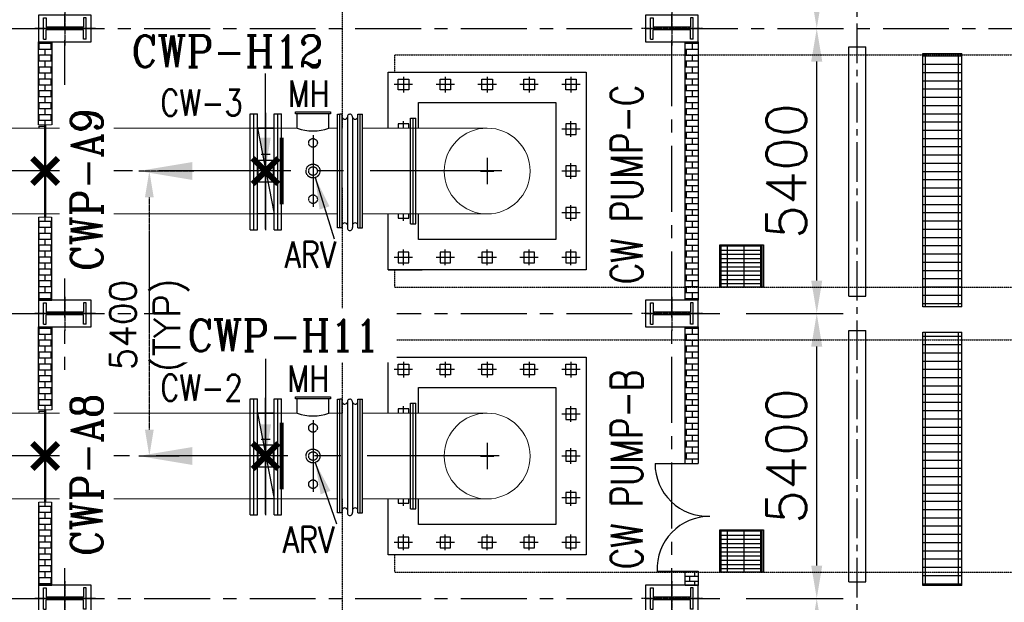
# Model space of a CAD drawing. Header units: inches. Extents: x -341304 to 31571016, y -692717 to 2132253.
# Tile 259 of 279: x 844852 to 863508, y -301156 to -290117. Entities that reach past the tile are written whole.
import ezdxf

# ---------------------------------------------------------------- set-up
doc = ezdxf.new("R2010")
doc.units = ezdxf.units.IN
doc.header["$MEASUREMENT"] = 0
for name, pattern in [('CENTER', [2, 1.25, -0.25, 0.25, -0.25]), ('CENTER2', [1.125, 0.75, -0.125, 0.125, -0.125]), ('HIDDEN', [0.375, 0.25, -0.125])]:
    doc.linetypes.add(name, pattern=pattern)
for name, color, linetype in [('0-CL', 8, 'CENTER'), ('0-CW SUPPLY', 4, 'Continuous'), ('3', 2, 'HIDDEN'), ('CEN', 1, 'CENTER'), ('CL', 8, 'CENTER'), ('CW PH Elevation', 8, 'Continuous'), ('CWPIPE', 3, 'CENTER'), ('EQP0', 3, 'Continuous'), ('PH Plan', 7, 'Continuous'), ('Sump Plan', 7, 'Continuous'), ('text', 3, 'Continuous')]:
    doc.layers.add(name, color=color, linetype=linetype)
doc.styles.add('ROMANC', font='ROMANC.SHX')
doc.styles.add('ROMANS', font='romans')
doc.dimstyles.new('DIMS-200', dxfattribs={"dimscale": 200, "dimtxt": 2.5, "dimasz": 2.5, "dimexe": 1, "dimexo": 1, "dimgap": 1, "dimtad": 1, "dimdec": 0, "dimzin": 0, "dimdsep": 46, "dimtxsty": 'ROMANS', "dimcen": 1, "dimclrd": 8, "dimclre": 8, "dimclrt": 3, "dimadec": 0, "dimazin": 0, "dimtfac": 1, "dimtdec": 0, "dimtix": 1, "dimtofl": 0, "dimtmove": 0, "dimatfit": 3, "dimfxl": 1, "dimtolj": 1, "dimtzin": 0, "dimarcsym": 0})
doc.dimstyles.new('User600', dxfattribs={"dimscale": 500, "dimtxt": 1.5, "dimasz": 1.25, "dimexe": 1, "dimexo": 1, "dimgap": 0.4, "dimtad": 1, "dimdec": 0, "dimzin": 0, "dimdsep": 46, "dimtxsty": 'ROMANS', "dimcen": 1, "dimclrd": 8, "dimclre": 8, "dimclrt": 3, "dimadec": 0, "dimazin": 0, "dimtfac": 1, "dimtdec": 0, "dimtix": 1, "dimtofl": 0, "dimtmove": 0, "dimatfit": 3, "dimfxl": 1, "dimtolj": 1, "dimtzin": 0, "dimarcsym": 0})
doc.dimstyles.new('User600Big', dxfattribs={"dimscale": 600, "dimtxt": 2.75, "dimasz": 1.25, "dimexe": 1, "dimexo": 1, "dimgap": 1.2, "dimtad": 1, "dimdec": 0, "dimzin": 0, "dimdsep": 46, "dimtxsty": 'ROMANS', "dimcen": 1, "dimclrd": 8, "dimclre": 8, "dimclrt": 3, "dimadec": 0, "dimazin": 0, "dimtfac": 1, "dimtdec": 0, "dimtix": 1, "dimtofl": 0, "dimtmove": 0, "dimatfit": 3, "dimfxl": 1, "dimtolj": 1, "dimtzin": 0, "dimarcsym": 0})
pattern_1 = [(0, (-1197983.35, -491.47), (0, 156.25), []), (90, (-1197983.35, -491.47), (-625, 4e-14), [])]

# ---------------------------------------------------------------- blocks, each defined once
blk = doc.blocks.new('*D285')
at = {"layer": '0-CL', "color": 8, "lineweight": -2, "transparency": 16777216}
for p, q in [((848151, -292984), (847108, -292984)), ((847308, -293484), (847308, -297884)), ((847872, -298384), (847108, -298384))]:
    blk.add_line(p, q, dxfattribs=at)
at = {"layer": '0-CL', "color": 8, "transparency": 16777216}
for points in [[(847225, -293484), (847392, -293484), (847308, -292984)], [(847225, -297884), (847392, -297884), (847308, -298384)]]:
    blk.add_solid(points, dxfattribs=at)
at = {"layer": 'Defpoints', "color": 0, "transparency": 16777216}
for p in [(848351, -292984), (847308, -298384), (848072, -298384)]:
    blk.add_point(p, dxfattribs=at)
at = {"layer": '0-CL', "color": 3, "transparency": 16777216, "insert": (847308, -295903), "char_height": 500, "attachment_point": 5, "rotation": 90, "style": 'ROMANS'}
blk.add_mtext('\\A1;5400\\P(TYP)', dxfattribs=at)
blk = doc.blocks.new('CW PUMP H COLU')
at = {"color": 254}
for p, q in [((-2122704, -102753), (-2122704, -102350)), ((-2122704, -102350), (-2122653, -102350)), ((-2122653, -102350), (-2122653, -102526)), ((-2121895, -102350), (-2121946, -102350)), ((-2121946, -102350), (-2121946, -102526)), ((-2121895, -102753), (-2121895, -102350)), ((-2122653, -102526), (-2121946, -102526)), ((-2122653, -102753), (-2122653, -102577)), ((-2122653, -102577), (-2121946, -102577)), ((-2121946, -102753), (-2121946, -102577)), ((-2122704, -102753), (-2122653, -102753)), ((-2121895, -102753), (-2121946, -102753))]:
    blk.add_line(p, q, dxfattribs=at)
blk.add_lwpolyline([(-2121799, -102802), (-2122799, -102802), (-2122799, -102302), (-2121799, -102302)], close=True, dxfattribs=at)
at = {"layer": 'CL'}
for p, q in [((-2122299, -102221), (-2122299, -102883)), ((-2122878, -102552), (-2121721, -102552))]:
    blk.add_line(p, q, dxfattribs=at)
blk = doc.blocks.new('Comm CWPH')
at = {"layer": 'PH Plan'}
h = blk.add_hatch(dxfattribs=at)
h.set_pattern_fill('BRICK', color=254, scale=450, style=0)
h.set_pattern_definition([(0, (1181372.89, 71351.97), (0, 112.5), []), (90, (1181372.9, 71351.97), (-225, 1e-14), [112.5, -112.5]), (90, (1181485.4, 71351.97), (-225, 1e-14), [-112.5, 112.5])])
h.paths.add_polyline_path([(-657967, -30188), (-657967, -30126), (-657842, -30126), (-657842, -28551), (-658092, -28551), (-658092, -30188)])
h.paths.add_polyline_path([(-657967, -31875), (-657967, -31876), (-658092, -31876), (-658092, -33451), (-657842, -33451), (-657842, -31876)])
h = blk.add_hatch(dxfattribs=at)
h.set_pattern_fill('BRICK', color=254, scale=450, style=0)
h.set_pattern_definition([(0, (1181372.89, 60551.36), (0, 112.5), []), (90, (1181372.9, 60551.36), (-225, 1e-14), [112.5, -112.5]), (90, (1181485.4, 60551.36), (-225, 1e-14), [-112.5, 112.5])])
h.paths.add_polyline_path([(-645592, -33952), (-645842, -33952), (-645842, -36543), (-645592, -36543)])
h.paths.add_polyline_path([(-645842, -33202), (-645592, -33202), (-645592, -28551), (-645842, -28551)])
h.paths.add_polyline_path([(-645592, -33202), (-645842, -33202), (-645842, -33451), (-645592, -33451)])
h = blk.add_hatch(dxfattribs=at)
h.set_pattern_fill('GRATE', color=254, scale=5000, style=0)
h.set_pattern_definition(pattern_1)
h.paths.add_polyline_path([(-641339, -28775), (-640599, -28775), (-640599, -33575), (-641339, -33575)])
h = blk.add_hatch(dxfattribs=at)
h.set_pattern_fill('BRICK', color=254, scale=450, style=0)
h.set_pattern_definition([(0, (1181372.89, 65951.97), (0, 112.5), []), (90, (1181372.9, 65951.97), (-225, 1e-14), [112.5, -112.5]), (90, (1181485.4, 65951.97), (-225, 1e-14), [-112.5, 112.5])])
h.paths.add_polyline_path([(-657967, -35588), (-657967, -35526), (-657842, -35526), (-657842, -33951), (-658092, -33951), (-658092, -35588)])
h.paths.add_polyline_path([(-657967, -37275), (-657967, -37276), (-658092, -37276), (-658092, -38851), (-657842, -38851), (-657842, -37276)])
h = blk.add_hatch(dxfattribs=at)
h.set_pattern_fill('GRATE', color=254, scale=5000, style=0)
h.set_pattern_definition(pattern_1)
h.paths.add_polyline_path([(-641339, -34054), (-640599, -34054), (-640599, -38854), (-641339, -38854)])
at = {"color": 8, "linetype": 'CENTER2', "ltscale": 1000}
blk.add_line((-642579, -44706), (-642579, 108), dxfattribs=at)
at = {"layer": 'EQP0'}
for points, const_width in [([(-657842, -30126), (-658092, -30126)], 15), ([(-657967, -30126), (-657967, -31876)], 50), ([(-657842, -31876), (-658092, -31876)], 15), ([(-657842, -35526), (-658092, -35526)], 15), ([(-657967, -35526), (-657967, -37276)], 50), ([(-657842, -37276), (-658092, -37276)], 15)]:
    blk.add_lwpolyline(points, dxfattribs=dict(at, const_width=const_width))
at = {"layer": 'PH Plan', "color": 254, "linetype": 'CENTER', "ltscale": 1000}
for p, q in [((-657592, -47774), (-657592, 10496)), ((-646092, -47774), (-646092, 10496)), ((-658092, -28301), (-638842, -28301)), ((-658092, -33701), (-645183, -33701)), ((-658092, -39101), (-645183, -39101))]:
    blk.add_line(p, q, dxfattribs=at)
at = {"layer": 'PH Plan', "color": 254}
for p, q in [((-642737, -33372), (-642737, -28645)), ((-642737, -28645), (-642420, -28645)), ((-642420, -33372), (-642420, -28645)), ((-641340, -33575), (-641340, -28775)), ((-641340, -28775), (-640599, -28775)), ((-640599, -33575), (-640599, -28775)), ((-645187, -32419), (-644387, -32419)), ((-645158, -32402), (-644358, -32402)), ((-645158, -33202), (-645158, -32402)), ((-645040, -33202), (-645040, -32402)), ((-644723, -33202), (-644723, -32402)), ((-644405, -33202), (-644405, -32402)), ((-644358, -32402), (-644358, -33202)), ((-645187, -32498), (-644387, -32498)), ((-645187, -32577), (-644387, -32577)), ((-645187, -32657), (-644387, -32657)), ((-645187, -32736), (-644387, -32736)), ((-645187, -32815), (-644387, -32815)), ((-645187, -32895), (-644387, -32895)), ((-645187, -32974), (-644387, -32974)), ((-645187, -33054), (-644387, -33054)), ((-645187, -33133), (-644387, -33133)), ((-644358, -33202), (-645158, -33202)), ((-642737, -33372), (-642420, -33372)), ((-640599, -33575), (-641340, -33575)), ((-642737, -34022), (-642420, -34022)), ((-642737, -38784), (-642737, -34022)), ((-642420, -38784), (-642420, -34022)), ((-641340, -38854), (-641340, -34054)), ((-641340, -34054), (-640599, -34054)), ((-640599, -38854), (-640599, -34054)), ((-645187, -37819), (-644387, -37819)), ((-645040, -38602), (-645040, -37802)), ((-644723, -38602), (-644723, -37802)), ((-644405, -38602), (-644405, -37802)), ((-645187, -37898), (-644387, -37898)), ((-645187, -37977), (-644387, -37977)), ((-645187, -38057), (-644387, -38057)), ((-645187, -38136), (-644387, -38136)), ((-645187, -38215), (-644387, -38215)), ((-645187, -38295), (-644387, -38295)), ((-645187, -38374), (-644387, -38374)), ((-646375, -38581), (-645592, -38581)), ((-645842, -38581), (-645592, -38581)), ((-645659, -38676), (-645659, -38581)), ((-645187, -38454), (-644387, -38454)), ((-645187, -38533), (-644387, -38533)), ((-645842, -38676), (-645592, -38676)), ((-645754, -38771), (-645754, -38676)), ((-642737, -38784), (-642420, -38784)), ((-640599, -38854), (-641340, -38854))]:
    blk.add_line(p, q, dxfattribs=at)
at = {"layer": 'PH Plan'}
for p, q in [((-646412, -36543), (-645592, -36543)), ((-645842, -38771), (-645592, -38771)), ((-645659, -38852), (-645659, -38771))]:
    blk.add_line(p, q, dxfattribs=at)
at = {"layer": 'PH Plan', "color": 254}
for points in [[(-658092, -30126), (-658092, -28551), (-657842, -28551), (-657842, -30126)], [(-658092, -31876), (-658092, -33451), (-657842, -33451), (-657842, -31876)], [(-658092, -35526), (-658092, -33951), (-657842, -33951), (-657842, -35526)], [(-645842, -36543), (-645842, -33951), (-645592, -33951), (-645592, -36543)], [(-658092, -37276), (-658092, -38851), (-657842, -38851), (-657842, -37276)], [(-645592, -38581), (-645592, -38852), (-645842, -38852), (-645842, -38581)]]:
    blk.add_lwpolyline(points, dxfattribs=at)
for points in [[(-645842, -28551), (-645592, -28551), (-645592, -33451), (-645842, -33451)], [(-645187, -32402), (-644387, -32402), (-644387, -33202), (-645187, -33202)], [(-645187, -37802), (-644387, -37802), (-644387, -38602), (-645187, -38602)], [(-645158, -37802), (-644358, -37802), (-644358, -38602), (-645158, -38602)]]:
    blk.add_lwpolyline(points, close=True, dxfattribs=at)
for centre, start, end in [((-645411, -36543), 180.0268, 272.083), ((-645374, -38545), 90.0268, 182.083)]:
    blk.add_arc(centre, 1001, start, end, dxfattribs=at)
at = {"color": 1, "extrusion": (0, 0, -1), "zscale": -1}
for p in [(2779892, 74251), (2768392, 74251), (2779892, 68851), (2768392, 68851), (2779892, 63451), (2768392, 63451)]:
    blk.add_blockref('CW PUMP H COLU', p, dxfattribs=at)
blk = doc.blocks.new('*D218')
at = {"color": 8, "lineweight": -2, "transparency": 16777216}
for p, q in [((858618, -301084), (860454, -301084)), ((859954, -306359), (859954, -301709)), ((858618, -306984), (860454, -306984))]:
    blk.add_line(p, q, dxfattribs=at)
at = {"color": 8, "transparency": 16777216}
for points in [[(859849, -301709), (860058, -301709), (859954, -301084)], [(859849, -306359), (860058, -306359), (859954, -306984)]]:
    blk.add_solid(points, dxfattribs=at)
at = {"layer": 'Defpoints', "color": 0, "transparency": 16777216}
for p in [(858118, -301084), (859954, -301084), (858118, -306984)]:
    blk.add_point(p, dxfattribs=at)
at = {"color": 3, "transparency": 16777216, "insert": (859379, -304034), "char_height": 750, "attachment_point": 5, "rotation": 90, "style": 'ROMANS'}
blk.add_mtext('\\A1;5900', dxfattribs=at)
blk = doc.blocks.new('*D219')
at = {"color": 8, "lineweight": -2, "transparency": 16777216}
for p, q in [((858618, -295684), (860454, -295684)), ((859954, -300459), (859954, -296309)), ((858618, -301084), (860454, -301084))]:
    blk.add_line(p, q, dxfattribs=at)
at = {"color": 8, "transparency": 16777216}
for points in [[(859849, -296309), (860058, -296309), (859954, -295684)], [(859849, -300459), (860058, -300459), (859954, -301084)]]:
    blk.add_solid(points, dxfattribs=at)
at = {"layer": 'Defpoints', "color": 0, "transparency": 16777216}
for p in [(858118, -295684), (859954, -295684), (858118, -301084)]:
    blk.add_point(p, dxfattribs=at)
at = {"color": 3, "transparency": 16777216, "insert": (859379, -298384), "char_height": 750, "attachment_point": 5, "rotation": 90, "style": 'ROMANS'}
blk.add_mtext('\\A1;5400', dxfattribs=at)
blk = doc.blocks.new('*D220')
at = {"color": 8, "lineweight": -2, "transparency": 16777216}
for p, q in [((859954, -295059), (859954, -290909)), ((858618, -295684), (860454, -295684))]:
    blk.add_line(p, q, dxfattribs=at)
at = {"color": 8, "transparency": 16777216}
for points in [[(859849, -290909), (860058, -290909), (859954, -290284)], [(859849, -295059), (860058, -295059), (859954, -295684)]]:
    blk.add_solid(points, dxfattribs=at)
at = {"layer": 'Defpoints', "color": 0, "transparency": 16777216}
for p in [(859954, -290284), (859954, -290284), (858118, -295684)]:
    blk.add_point(p, dxfattribs=at)
at = {"color": 3, "transparency": 16777216, "insert": (859379, -292984), "char_height": 750, "attachment_point": 5, "rotation": 90, "style": 'ROMANS'}
blk.add_mtext('\\A1;5400', dxfattribs=at)
blk = doc.blocks.new('*D221')
at = {"color": 8, "lineweight": -2, "transparency": 16777216}
for p, q in [((858618, -284884), (860454, -284884)), ((859954, -289659), (859954, -285509))]:
    blk.add_line(p, q, dxfattribs=at)
at = {"color": 8, "transparency": 16777216}
for points in [[(859849, -285509), (860058, -285509), (859954, -284884)], [(859849, -289659), (860058, -289659), (859954, -290284)]]:
    blk.add_solid(points, dxfattribs=at)
at = {"layer": 'Defpoints', "color": 0, "transparency": 16777216}
for p in [(858118, -284884), (859954, -284884), (859954, -290284)]:
    blk.add_point(p, dxfattribs=at)
at = {"color": 3, "transparency": 16777216, "insert": (859379, -287584), "char_height": 750, "attachment_point": 5, "rotation": 90, "style": 'ROMANS'}
blk.add_mtext('\\A1;5400', dxfattribs=at)
blk = doc.blocks.new('CWHU34')
at = {"layer": '3'}
for p, q in [((-611877, -26413), (-611877, -30186)), ((-610877, -28800), (-598648, -28800)), ((-610877, -29125), (-610877, -28800)), ((-611877, -31304), (-611877, -35586)), ((-610877, -33200), (-610877, -32875)), ((-610877, -33200), (-598648, -33200)), ((-610877, -34200), (-598648, -34200)), ((-610877, -34525), (-610877, -34200)), ((-611877, -37214), (-611877, -40987)), ((-610877, -38600), (-610877, -38275)), ((-610877, -38600), (-598648, -38600))]:
    blk.add_line(p, q, dxfattribs=at)
blk = doc.blocks.new('A$C38D84FB9')
at = {"layer": 'CWPIPE', "color": 1, "ltscale": 1000, "const_width": 75}
for points in [[(0, 0), (-162, 162)], [(0, 0), (162, 162)], [(0, 0), (-162, -162)], [(0, 0), (162, -162)]]:
    blk.add_lwpolyline(points, dxfattribs=at)

msp = doc.modelspace()

# ---------------------------------------------------------------- linework, layer by layer
at = {"color": 7}
for p, q in [((844542.1, -290283.5), (845209.4, -290283.5)), ((844542.1, -295683.5), (845209.4, -295683.5)), ((844542.1, -301083.5), (845209.4, -301083.5))]:
    msp.add_line(p, q, dxfattribs=at)
at = {"color": 20}
for p, q in [((852121.9, -291197.4), (852121.9, -291494.6)), ((852915.6, -291197.4), (852915.6, -291494.6)), ((853709.4, -291197.4), (853709.4, -291494.6)), ((854503.1, -291197.4), (854503.1, -291494.6)), ((855296.9, -291197.4), (855296.9, -291494.6)), ((852296.2, -291346), (851947.5, -291346)), ((853090, -291346), (852741.3, -291346)), ((853883.7, -291346), (853535, -291346)), ((854677.5, -291346), (854328.8, -291346)), ((855471.2, -291346), (855122.5, -291346)), ((852121.9, -292171.1), (852121.9, -292041.8)), ((855296.9, -292339), (855296.9, -292041.8)), ((855471.2, -292190.4), (855122.5, -292190.4)), ((855296.9, -293132.7), (855296.9, -292835.5)), ((855471.2, -292984.1), (855122.5, -292984.1)), ((855296.9, -293926.5), (855296.9, -293629.3)), ((852121.9, -293926.5), (852121.9, -293797.1)), ((855471.2, -293777.9), (855122.5, -293777.9)), ((852121.9, -294770.9), (852121.9, -294473.7)), ((852915.6, -294770.9), (852915.6, -294473.7)), ((853709.4, -294770.9), (853709.4, -294473.7)), ((854503.1, -294770.9), (854503.1, -294473.7)), ((855296.9, -294770.9), (855296.9, -294473.7)), ((852296.2, -294622.3), (851947.5, -294622.3)), ((853090, -294622.3), (852741.3, -294622.3)), ((853883.7, -294622.3), (853535, -294622.3)), ((854677.5, -294622.3), (854328.8, -294622.3)), ((855471.2, -294622.3), (855122.5, -294622.3)), ((852121.9, -296597.4), (852121.9, -296894.6)), ((852915.6, -296597.4), (852915.6, -296894.6)), ((853709.4, -296597.4), (853709.4, -296894.6)), ((854503.1, -296597.4), (854503.1, -296894.6)), ((855296.9, -296597.4), (855296.9, -296894.6)), ((852296.2, -296746), (851947.5, -296746)), ((853090, -296746), (852741.3, -296746)), ((853883.7, -296746), (853535, -296746)), ((854677.5, -296746), (854328.8, -296746)), ((855471.2, -296746), (855122.5, -296746)), ((852121.9, -297571.1), (852121.9, -297441.8)), ((855296.9, -297739), (855296.9, -297441.8)), ((855471.2, -297590.4), (855122.5, -297590.4)), ((855296.9, -298532.7), (855296.9, -298235.5)), ((855471.2, -298384.1), (855122.5, -298384.1)), ((855296.9, -299326.5), (855296.9, -299029.3)), ((852121.9, -299326.5), (852121.9, -299197.1)), ((855471.2, -299177.9), (855122.5, -299177.9)), ((852121.9, -300170.9), (852121.9, -299873.7)), ((852915.6, -300170.9), (852915.6, -299873.7)), ((853709.4, -300170.9), (853709.4, -299873.7)), ((854503.1, -300170.9), (854503.1, -299873.7)), ((855296.9, -300170.9), (855296.9, -299873.7)), ((852296.2, -300022.3), (851947.5, -300022.3)), ((853090, -300022.3), (852741.3, -300022.3)), ((853883.7, -300022.3), (853535, -300022.3)), ((854677.5, -300022.3), (854328.8, -300022.3)), ((855471.2, -300022.3), (855122.5, -300022.3))]:
    msp.add_line(p, q, dxfattribs=at)
for p, q in [((849509.4, -291882.6), (849509.4, -294105.7)), ((851834.4, -294859.1), (851834.4, -294371.9)), ((851834.4, -294859.1), (852477.9, -294859.1)), ((849509.4, -297282.6), (849509.4, -299505.7))]:
    msp.add_line(p, q)
at = {"color": 3}
for points in [[(851834.4, -292171.1), (851834.4, -291109.1), (855584.4, -291109.1), (855584.4, -294859.1), (851834.4, -294859.1), (851834.4, -293797.1)], [(852409.4, -292171.1), (852409.4, -291684.1), (855009.4, -291684.1), (855009.4, -294284.1), (852409.4, -294284.1), (852409.4, -293797.1)], [(851834.4, -297571.1), (851834.4, -296509.1), (855584.4, -296509.1), (855584.4, -300259.1), (851834.4, -300259.1), (851834.4, -299197.1)], [(852409.4, -297571.1), (852409.4, -297084.1), (855009.4, -297084.1), (855009.4, -299684.1), (852409.4, -299684.1), (852409.4, -299197.1)]]:
    msp.add_lwpolyline(points, dxfattribs=at)
at = {"color": 20}
for points in [[(852221.9, -291446), (852021.9, -291446), (852021.9, -291246), (852221.9, -291246)], [(853015.6, -291446), (852815.6, -291446), (852815.6, -291246), (853015.6, -291246)], [(853809.4, -291446), (853609.4, -291446), (853609.4, -291246), (853809.4, -291246)], [(854603.1, -291446), (854403.1, -291446), (854403.1, -291246), (854603.1, -291246)], [(855396.9, -291446), (855196.9, -291446), (855196.9, -291246), (855396.9, -291246)], [(855396.9, -292090.4), (855196.9, -292090.4), (855196.9, -292290.4), (855396.9, -292290.4)], [(855396.9, -292884.1), (855196.9, -292884.1), (855196.9, -293084.1), (855396.9, -293084.1)], [(855396.9, -293677.9), (855196.9, -293677.9), (855196.9, -293877.9), (855396.9, -293877.9)], [(852221.9, -294522.3), (852021.9, -294522.3), (852021.9, -294722.3), (852221.9, -294722.3)], [(853015.6, -294522.3), (852815.6, -294522.3), (852815.6, -294722.3), (853015.6, -294722.3)], [(853809.4, -294522.3), (853609.4, -294522.3), (853609.4, -294722.3), (853809.4, -294722.3)], [(854603.1, -294522.3), (854403.1, -294522.3), (854403.1, -294722.3), (854603.1, -294722.3)], [(855396.9, -294522.3), (855196.9, -294522.3), (855196.9, -294722.3), (855396.9, -294722.3)], [(852221.9, -296846), (852021.9, -296846), (852021.9, -296646), (852221.9, -296646)], [(853015.6, -296846), (852815.6, -296846), (852815.6, -296646), (853015.6, -296646)], [(853809.4, -296846), (853609.4, -296846), (853609.4, -296646), (853809.4, -296646)], [(854603.1, -296846), (854403.1, -296846), (854403.1, -296646), (854603.1, -296646)], [(855396.9, -296846), (855196.9, -296846), (855196.9, -296646), (855396.9, -296646)], [(855396.9, -297490.4), (855196.9, -297490.4), (855196.9, -297690.4), (855396.9, -297690.4)], [(855396.9, -298284.1), (855196.9, -298284.1), (855196.9, -298484.1), (855396.9, -298484.1)], [(855396.9, -299077.9), (855196.9, -299077.9), (855196.9, -299277.9), (855396.9, -299277.9)], [(852221.9, -299922.3), (852021.9, -299922.3), (852021.9, -300122.3), (852221.9, -300122.3)], [(853015.6, -299922.3), (852815.6, -299922.3), (852815.6, -300122.3), (853015.6, -300122.3)], [(853809.4, -299922.3), (853609.4, -299922.3), (853609.4, -300122.3), (853809.4, -300122.3)], [(854603.1, -299922.3), (854403.1, -299922.3), (854403.1, -300122.3), (854603.1, -300122.3)], [(855396.9, -299922.3), (855196.9, -299922.3), (855196.9, -300122.3), (855396.9, -300122.3)]]:
    msp.add_lwpolyline(points, close=True, dxfattribs=at)
for points in [[(852221.9, -292171.1), (852221.9, -292090.4), (852021.9, -292090.4), (852021.9, -292171.1)], [(852021.9, -293797.1), (852021.9, -293877.9), (852221.9, -293877.9), (852221.9, -293797.1)], [(852221.9, -297571.1), (852221.9, -297490.4), (852021.9, -297490.4), (852021.9, -297571.1)], [(852021.9, -299197.1), (852021.9, -299277.9), (852221.9, -299277.9), (852221.9, -299197.1)]]:
    msp.add_lwpolyline(points, dxfattribs=at)
at = {"color": 20, "const_width": 75}
for points in [[(849814.3, -292352.1), (849814.3, -293616.2)], [(849814.3, -297752.1), (849814.3, -299016.2)]]:
    msp.add_lwpolyline(points, dxfattribs=at)
at = {"layer": '0-CL', "lineweight": -3, "ltscale": 2000}
for p, q in [((849509.4, -294085.6), (849509.4, -291882.6)), ((850409.4, -292304.1), (850409.4, -293664.2)), ((853989.4, -292983.5), (841436, -292983.5)), ((849509.4, -299485.6), (849509.4, -297282.6)), ((850409.4, -297704.1), (850409.4, -299064.2)), ((853934.6, -298383.5), (841709.4, -298383.5))]:
    msp.add_line(p, q, dxfattribs=at)
at = {"layer": '0-CW SUPPLY', "color": 4, "linetype": 'Continuous', "lineweight": 9, "ltscale": 2500}
for p, q in [((850109.4, -292170.9), (841709.4, -292170.5)), ((850872.4, -292171), (850709.4, -292171)), ((853709.5, -292171.1), (851346.4, -292171)), ((850872.4, -293796.5), (841709.4, -293796.5)), ((853677.8, -293796.5), (851346.4, -293796.5)), ((850109.4, -297570.5), (841709.4, -297570.5)), ((850872.4, -297570.5), (850709.4, -297570.5)), ((853709.4, -297570.5), (851346.4, -297570.5)), ((850872.4, -299196.5), (841709.4, -299196.5)), ((853677.8, -299196.5), (851346.4, -299196.5))]:
    msp.add_line(p, q, dxfattribs=at)
for points in [[(848125, -293153.5), (848125, -292813.5), (847105, -292983.5)], [(848125, -298553.5), (848125, -298213.5), (847105, -298383.5)]]:
    msp.add_solid(points, dxfattribs=at)
at = {"layer": 'CEN', "color": 20}
for centre, radius in [((850409.4, -292450.9), 82.2), ((850409.4, -292984.1), 132.2), ((850409.4, -292984.1), 82.2), ((850409.4, -293517.3), 82.2), ((850409.4, -297850.9), 82.2), ((850409.4, -298384.1), 132.2), ((850409.4, -298384.1), 82.2), ((850409.4, -298917.3), 82.2)]:
    msp.add_circle(centre, radius, dxfattribs=at)
at = {"layer": 'CW PH Elevation', "color": 20}
for p, q in [((849217.3, -294101), (849217.3, -291898)), ((849217.3, -294101), (849217.3, -291898)), ((849217.3, -291898), (849357.3, -291898)), ((849287.3, -294101), (849287.3, -291898)), ((849287.3, -294101), (849287.3, -291898)), ((849357.3, -294101), (849357.3, -291898)), ((849357.3, -294101), (849357.3, -291898)), ((849674.3, -294101), (849674.3, -291898)), ((849674.3, -291898), (849814.3, -291898)), ((849744.1, -294101), (849744.1, -291898)), ((849814.3, -294101), (849814.3, -291898)), ((849814.3, -294101), (849814.3, -291898)), ((849814.3, -292186), (849814.3, -291904.8)), ((850109.4, -292171.1), (850109.4, -291900.2)), ((850709.4, -292171.1), (850709.4, -291900.2)), ((850872.4, -294060.2), (850872.4, -291908.1)), ((850872.4, -294060.2), (850872.4, -291908.1)), ((850872.4, -291908.1), (850917.4, -291908.1)), ((850917.4, -294060.2), (850917.4, -291908.1)), ((850917.4, -294060.2), (850917.4, -291908.1)), ((850959.4, -291908.1), (850917.4, -291908.1)), ((850959.4, -294060.2), (850959.4, -291908.1)), ((850959.4, -294060.2), (850959.4, -291908.1)), ((851259.4, -294060.2), (851259.4, -291908.1)), ((851259.4, -291908.1), (851301.4, -291908.1)), ((851259.4, -294060.2), (851259.4, -291908.1)), ((851259.4, -291908.1), (851301.4, -291908.1)), ((851301.4, -294060.2), (851301.4, -291908.1)), ((851301.4, -294060.2), (851301.4, -291908.1)), ((851301.4, -291908.1), (851346.4, -291908.1)), ((851346.4, -294060.2), (851346.4, -291908.1)), ((851346.4, -294060.2), (851346.4, -291908.1)), ((851060.8, -291964.5), (851060.8, -294054.4)), ((851060.8, -291964.5), (851060.8, -294054.4)), ((851158.2, -291963.3), (851158.2, -294053.4)), ((851158.2, -291963.3), (851158.2, -294053.4)), ((852259.4, -293984.1), (852259.4, -291984.1)), ((852259.4, -291984.1), (852359.4, -291984.1)), ((852259.4, -293984.1), (852259.4, -291984.1)), ((852259.4, -291984.1), (852359.4, -291984.1)), ((852309.4, -293984.1), (852309.4, -291984.1)), ((852309.4, -293984.1), (852309.4, -291984.1)), ((852359.4, -293984.1), (852359.4, -291984.1)), ((852359.4, -293984.1), (852359.4, -291984.1)), ((849674.3, -292170.6), (849357.3, -292170.6)), ((849357.3, -292170.6), (849674.3, -293797.6)), ((849674.3, -292170.6), (849357.3, -292170.6)), ((849357.3, -292170.6), (849674.3, -292170.6)), ((849428.8, -292665.8), (849511.8, -292665.8)), ((849428.8, -292665.8), (849511.8, -292665.8)), ((849511.8, -292665.8), (849594.8, -292665.8)), ((849511.8, -292781.5), (849511.8, -292665.8)), ((849509.4, -292804.9), (849509.4, -293161.4)), ((849674.3, -293797.6), (849357.3, -293797.6)), ((852259.4, -293984.1), (852359.4, -293984.1)), ((852259.4, -293984.1), (852359.4, -293984.1)), ((849217.3, -294101), (849357.3, -294101)), ((849217.3, -294101), (849357.3, -294101)), ((849674.3, -294101), (849814.3, -294101)), ((850917.4, -294060.2), (850872.4, -294060.2)), ((850959.4, -294060.2), (850917.4, -294060.2)), ((851259.4, -294060.2), (851301.4, -294060.2)), ((851259.4, -294060.2), (851301.4, -294060.2)), ((851301.4, -294060.2), (851343.4, -294060.2)), ((851301.4, -294060.2), (851346.4, -294060.2)), ((849217.3, -299501), (849217.3, -297298)), ((849217.3, -299501), (849217.3, -297298)), ((849217.3, -297298), (849357.3, -297298)), ((849287.3, -299501), (849287.3, -297298)), ((849287.3, -299501), (849287.3, -297298)), ((849357.3, -299501), (849357.3, -297298)), ((849357.3, -299501), (849357.3, -297298)), ((849674.3, -299501), (849674.3, -297298)), ((849674.3, -297298), (849814.3, -297298)), ((849744.1, -299501), (849744.1, -297298)), ((849814.3, -299501), (849814.3, -297298)), ((849814.3, -299501), (849814.3, -297298)), ((849814.3, -297586), (849814.3, -297304.8)), ((850109.4, -297571.1), (850109.4, -297300.2)), ((850709.4, -297571.1), (850709.4, -297300.2)), ((850872.4, -299460.2), (850872.4, -297308.1)), ((850872.4, -299460.2), (850872.4, -297308.1)), ((850872.4, -297308.1), (850917.4, -297308.1)), ((850917.4, -299460.2), (850917.4, -297308.1)), ((850917.4, -299460.2), (850917.4, -297308.1)), ((850959.4, -297308.1), (850917.4, -297308.1)), ((850959.4, -299460.2), (850959.4, -297308.1)), ((850959.4, -299460.2), (850959.4, -297308.1)), ((851060.8, -297364.5), (851060.8, -299454.4)), ((851060.8, -297364.5), (851060.8, -299454.4)), ((851158.2, -297363.3), (851158.2, -299453.4)), ((851158.2, -297363.3), (851158.2, -299453.4)), ((851259.4, -299460.2), (851259.4, -297308.1)), ((851259.4, -297308.1), (851301.4, -297308.1)), ((851259.4, -299460.2), (851259.4, -297308.1)), ((851259.4, -297308.1), (851301.4, -297308.1)), ((851301.4, -299460.2), (851301.4, -297308.1)), ((851301.4, -299460.2), (851301.4, -297308.1)), ((851301.4, -297308.1), (851346.4, -297308.1)), ((851346.4, -299460.2), (851346.4, -297308.1)), ((851346.4, -299460.2), (851346.4, -297308.1)), ((852259.4, -299384.1), (852259.4, -297384.1)), ((852259.4, -297384.1), (852359.4, -297384.1)), ((852259.4, -299384.1), (852259.4, -297384.1)), ((852259.4, -297384.1), (852359.4, -297384.1)), ((852309.4, -299384.1), (852309.4, -297384.1)), ((852309.4, -299384.1), (852309.4, -297384.1)), ((852359.4, -299384.1), (852359.4, -297384.1)), ((852359.4, -299384.1), (852359.4, -297384.1)), ((849674.3, -297570.6), (849357.3, -297570.6)), ((849357.3, -297570.6), (849674.3, -299197.6)), ((849674.3, -297570.6), (849357.3, -297570.6)), ((849357.3, -297570.6), (849674.3, -297570.6)), ((849428.8, -298065.8), (849511.8, -298065.8)), ((849428.8, -298065.8), (849511.8, -298065.8)), ((849511.8, -298065.8), (849594.8, -298065.8)), ((849511.8, -298181.5), (849511.8, -298065.8)), ((849509.4, -298204.9), (849509.4, -298561.4)), ((849674.3, -299197.6), (849357.3, -299197.6)), ((852259.4, -299384.1), (852359.4, -299384.1)), ((852259.4, -299384.1), (852359.4, -299384.1)), ((849217.3, -299501), (849357.3, -299501)), ((849217.3, -299501), (849357.3, -299501)), ((849674.3, -299501), (849814.3, -299501)), ((850917.4, -299460.2), (850872.4, -299460.2)), ((850959.4, -299460.2), (850917.4, -299460.2)), ((851259.4, -299460.2), (851301.4, -299460.2)), ((851259.4, -299460.2), (851301.4, -299460.2)), ((851301.4, -299460.2), (851343.4, -299460.2)), ((851301.4, -299460.2), (851346.4, -299460.2))]:
    msp.add_line(p, q, dxfattribs=at)
for points in [[(850742.1, -291900.2), (850076.7, -291900.2), (850076.7, -291862.8), (850742.1, -291862.8)], [(850742.1, -297300.2), (850076.7, -297300.2), (850076.7, -297262.8), (850742.1, -297262.8)]]:
    msp.add_lwpolyline(points, close=True, dxfattribs=at)
for points in [[(849361.8, -292988.5), (849361.8, -292988.5), (849361.8, -293188.5), (849661.8, -293188.5), (849661.8, -292781.5), (849361.8, -292781.5), (849361.8, -292988.5)], [(849361.8, -298388.5), (849361.8, -298388.5), (849361.8, -298588.5), (849661.8, -298588.5), (849661.8, -298181.5), (849361.8, -298181.5), (849361.8, -298388.5)]]:
    msp.add_lwpolyline(points, dxfattribs=at)
at = {"layer": 'CW PH Elevation', "color": 20, "const_width": 62.5}
for points in [[(849509.4, -293015.7, -1), (849509.4, -292953.2, -1)], [(849509.4, -298415.7, -1), (849509.4, -298353.2, -1)]]:
    msp.add_lwpolyline(points, format="xyb", close=True, dxfattribs=at)
at = {"layer": 'CW PH Elevation', "color": 20}
for centre, radius, start, end in [((851109.4, -291957.2), 49.2, 352.95562, 188.45567), ((851109.4, -291957.2), 49.2, 352.95562, 188.45567), ((851009.8, -291948.4), 52.9, 197.63379, 343.72453), ((851009.8, -291948.4), 52.9, 197.63379, 343.72453), ((851209, -291948.4), 52.9, 196.27547, 342.36621), ((851209, -291948.4), 52.9, 196.27547, 342.36621), ((850409.4, -291355), 869.5, 249.81748, 290.18252), ((851009.8, -294019.8), 52.9, 16.27547, 162.36621), ((851009.8, -294019.8), 52.9, 16.27547, 162.36621), ((851209, -294019.8), 52.9, 17.63379, 163.72453), ((851209, -294019.8), 52.9, 17.63379, 163.72453), ((851109.4, -294061.9), 49.2, 171.54433, 7.04438), ((851109.4, -294061.9), 49.2, 171.54433, 7.04438), ((851009.8, -297348.4), 52.9, 197.63379, 343.72453), ((851009.8, -297348.4), 52.9, 197.63379, 343.72453), ((851109.4, -297357.2), 49.2, 352.95562, 188.45567), ((851109.4, -297357.2), 49.2, 352.95562, 188.45567), ((851209, -297348.4), 52.9, 196.27547, 342.36621), ((851209, -297348.4), 52.9, 196.27547, 342.36621), ((850409.4, -296755), 869.5, 249.81748, 290.18252), ((851009.8, -299419.8), 52.9, 16.27547, 162.36621), ((851009.8, -299419.8), 52.9, 16.27547, 162.36621), ((851209, -299419.8), 52.9, 17.63379, 163.72453), ((851209, -299419.8), 52.9, 17.63379, 163.72453), ((851109.4, -299461.9), 49.2, 171.54433, 7.04438), ((851109.4, -299461.9), 49.2, 171.54433, 7.04438)]:
    msp.add_arc(centre, radius, start, end, dxfattribs=at)
at = {"layer": 'CWPIPE', "color": 4, "linetype": 'Continuous', "lineweight": 9, "ltscale": 2500}
for p, q in [((849959.4, -297570.6), (850109.4, -297570.6)), ((850109.4, -297570.6), (849959.4, -297570.6)), ((850959.4, -297570.6), (850709.4, -297570.6))]:
    msp.add_line(p, q, dxfattribs=at)
for centre in [(853709.4, -292984.1), (853709.4, -298384.1)]:
    msp.add_circle(centre, 813, dxfattribs=at)
at = {"layer": 'Sump Plan'}
for p, q in [((853709.4, -292734.1), (853709.4, -293234.1)), ((853709.4, -292734.1), (853709.4, -293234.1)), ((853584.4, -292984.1), (853834.4, -292984.1)), ((853584.4, -292984.1), (853834.4, -292984.1)), ((853709.4, -298134.1), (853709.4, -298634.1)), ((853709.4, -298134.1), (853709.4, -298634.1)), ((853584.4, -298384.1), (853834.4, -298384.1)), ((853584.4, -298384.1), (853834.4, -298384.1))]:
    msp.add_line(p, q, dxfattribs=at)

# ---------------------------------------------------------------- block references
at = {"color": 7}
msp.add_blockref('Comm CWPH', (1503301.6, -261982.9), dxfattribs=at)
at = {"color": 230}
msp.add_blockref('CWHU34', (1462836.8, -261983.5), dxfattribs=at)
at = {"layer": 'CWPIPE', "ltscale": 1000, "xscale": 1.5, "yscale": 1.5, "zscale": 1.5}
for p in [(849509.4, -292984.8), (849509.4, -298384.8)]:
    msp.add_blockref('A$C38D84FB9', p, dxfattribs=at)

# ---------------------------------------------------------------- texts
at = {"layer": 'EQP0', "color": 20, "style": 'ROMANC', "width": 0.9}
msp.add_text('CWP-H12', height=600, dxfattribs=at).set_placement((846970.4, -291016.1, 35984.3))
at = {"layer": 'EQP0', "style": 'ROMANS', "width": 0.8}
for s, p in [('MH', (849930.9, -291765.8, 35984.3)), ('CW-3', (847516.9, -291938.4, 35984.3)), ('ARV', (849869.9, -294818.8, 35984.3)), ('MH', (849923.8, -297165.8, 35984.3)), ('CW-2', (847516.9, -297338.4, 35984.3)), ('ARV', (849835.1, -300218.8, 35984.3))]:
    msp.add_text(s, height=500, dxfattribs=at).set_placement(p)
at = {"layer": 'text', "style": 'ROMANS', "width": 0.75}
for s, p in [('CW PUMP-C', (856651.4, -295130.1, 35984.3)), ('CW PUMP-B', (856651.4, -300530.1, 35984.3))]:
    msp.add_text(s, height=600, rotation=90, dxfattribs=at).set_placement(p)

# ---------------------------------------------------------------- dimensions: what is measured, and where the dimension line sits
at = {"color": 7}
for base, p1, p2, picture, middle in [((859953.6, -284883.5), (859953.6, -290283.5), (858118.5, -284883.5), '*D221', (859378.6, -287583.5)), ((859953.6, -290283.5), (858118.5, -295683.5), (859953.6, -290283.5), '*D220', (859378.6, -292983.5)), ((859953.6, -295683.5), (858118.5, -301083.5), (858118.5, -295683.5), '*D219', (859378.6, -298383.5))]:
    dim = msp.add_linear_dim(base=base, p1=p1, p2=p2, angle=90, dimstyle='User600', override={"dimtmove": 1}, dxfattribs=at)
    dim.commit()
    dim.dimension.update_dxf_attribs({"geometry": picture, "text_midpoint": middle})
dim = msp.add_linear_dim(base=(859953.6, -301083.5), p1=(858118.5, -306983.5), p2=(858118.5, -301083.5), angle=90, dimstyle='User600', dxfattribs=at)
dim.commit()
dim.dimension.update_dxf_attribs({"geometry": '*D218', "text_midpoint": (859378.6, -304033.5)})
at = {"layer": '0-CL'}
dim = msp.add_linear_dim(base=(847308.2, -298383.5), p1=(848351.3, -292983.5), p2=(848072, -298383.5), angle=90, text='<>\\X(TYP)', dimstyle='DIMS-200', dxfattribs=at)
dim.commit()
dim.dimension.update_dxf_attribs({"geometry": '*D285', "text_midpoint": (847308.2, -295903.4), "dimtype": 160})

# ---------------------------------------------------------------- leaders
for points in [[(849509.4, -292951.3), (849509.4, -291138.9)], [(850450.2, -293109.8), (850808.6, -294270.1)], [(850450.2, -298509.8), (850853.3, -299670.1)]]:
    msp.add_leader(points, dimstyle='User600Big', override={"dimasz": 1, "dimtad": 0})

# ---------------------------------------------------------------- next in the draw order: wipeouts: each hides what was drawn before it
for points in [[(845612.2, -295014.7), (845612.2, -291354.7), (846632.2, -291354.7), (846632.2, -295014.7)], [(845612.2, -300414.7), (845612.2, -296754.7), (846632.2, -296754.7), (846632.2, -300414.7)]]:
    msp.add_wipeout(points).dxf.layer = 'EQP0'
msp.add_wipeout([(847896.3, -296608.8), (851993.5, -296608.8), (851993.5, -295588.8), (847896.3, -295588.8)]).translate(0, 0, 35984.3).dxf.layer = 'EQP0'

# ---------------------------------------------------------------- next in the draw order: block references
at = {"layer": 'CWPIPE', "ltscale": 1000, "xscale": -1.5, "yscale": 1.5, "zscale": 1.5}
for p in [(845334.4, -292983.5), (845334.4, -298383.5)]:
    msp.add_blockref('A$C38D84FB9', p, dxfattribs=at)

# ---------------------------------------------------------------- next in the draw order: texts
at = {"layer": 'EQP0', "color": 20, "style": 'ROMANC', "width": 0.9}
for s, p in [('CWP-A9', (846422.2, -294881.8)), ('CWP-A8', (846422.2, -300281.8))]:
    msp.add_text(s, height=600, rotation=90, dxfattribs=at).set_placement(p)
msp.add_text('CWP-H11', height=600, dxfattribs=at).set_placement((848029.2, -296398.8, 35984.3))

# ---------------------------------------------------------------- next in the draw order: leaders
msp.add_leader([(849515.8, -298384.1), (849515.8, -296539.7)], dimstyle='User600Big', override={"dimasz": 1, "dimtad": 0})

doc.saveas('drawing.dxf')
